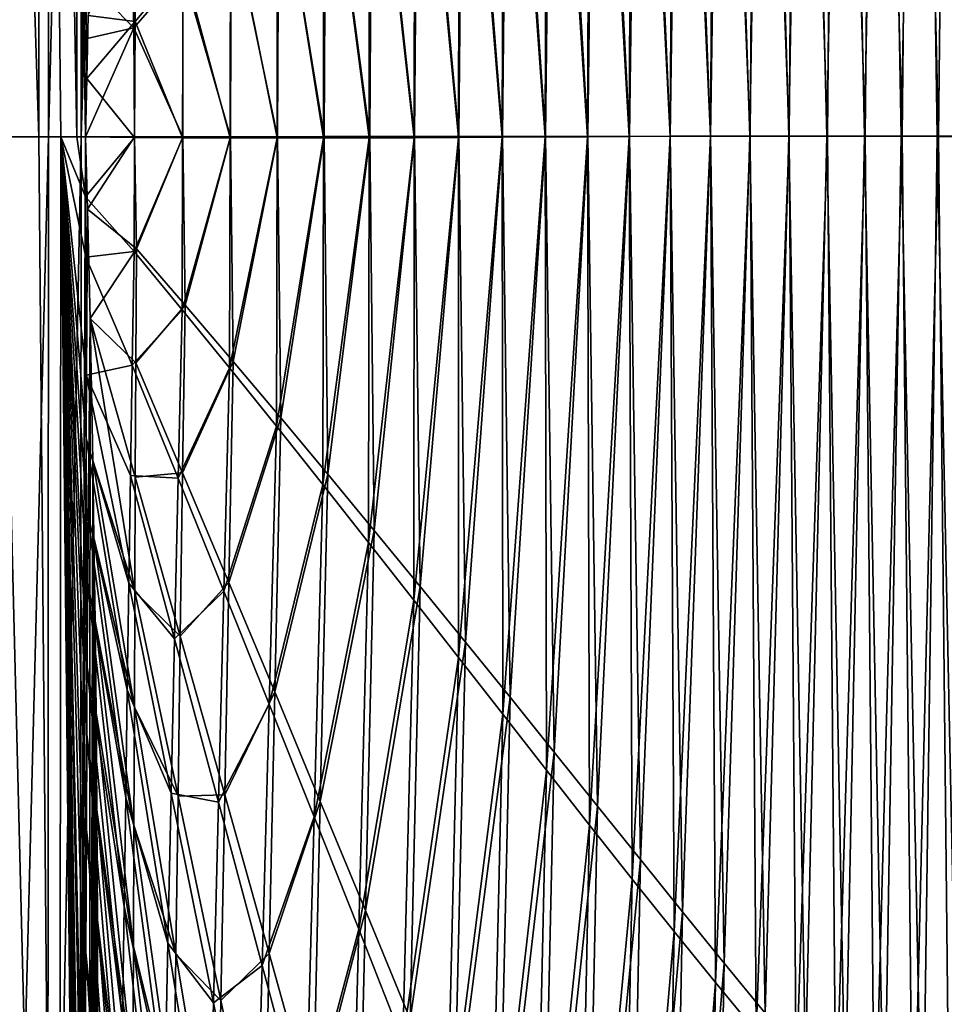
# Model space of a CAD drawing. Header units: metres. Extents: x -150 to 146, y -127 to 82.
# Tile 291 of 382: x 144.337 to 144.999, y -0.622 to 0.084. Entities that reach past the tile are written whole.
import ezdxf

# ---------------------------------------------------------------- set-up
doc = ezdxf.new("R2010")
doc.units = ezdxf.units.M
doc.layers.add('solid_ELLA_AP_WANNE_SW0001', color=7, linetype='CONTINUOUS')

msp = doc.modelspace()

# ---------------------------------------------------------------- linework, layer by layer
at = {"layer": 'solid_ELLA_AP_WANNE_SW0001'}
for points in [[(144.312561, 1.830236, 22.531921), (144.310913, -0.000001, 22.61297), (144.358505, 1.184561, 22.454979)], [(144.30011, 1.56906, -79.067886), (144.350525, 0, -79.016281), (144.324051, 0, -79.08519)], [(144.30011, 1.56906, -79.067886), (144.349518, 1.559824, -78.951981), (144.350525, 0, -79.016281)], [(144.349518, 1.559824, -78.951981), (144.377792, 0, -78.898674), (144.366348, 0, -78.959595)], [(144.377167, 0.858923, -78.878609), (144.377792, 0, -78.898674), (144.349518, 1.559824, -78.951981)], [(144.349518, 1.559824, -78.951981), (144.366348, 0, -78.959595), (144.350525, 0, -79.016281)], [(144.358505, 1.184561, 22.454979), (144.310913, -0.000001, 22.61297), (144.357529, 0, 22.493418)], [(144.358505, 1.184561, 22.454979), (144.357529, 0, 22.493418), (144.380905, 0.917826, 22.347092)], [(144.380905, 0.917826, 22.347092), (144.357529, 0, 22.493418), (144.38089, 0, 22.373655)], [(144.383438, 0.202499, 22.342752), (144.380905, 0.917826, 22.347092), (144.38089, 0, 22.373655)], [(144.377167, 0.858923, -78.878609), (144.383881, 0, -78.83548), (144.377792, 0, -78.898674)], [(144.377167, 0.858923, -78.878609), (144.384933, 0.041783, -78.814644), (144.383881, 0, -78.83548)], [(144.377167, 0.858923, -78.878609), (144.385925, 0.086959, -78.794823), (144.384933, 0.041783, -78.814644)], [(144.983093, 0.762037, 8.630687), (145.019806, 0.000668, 7.642139), (145.010117, 0.792458, 7.889426)], [(145.003998, 0.79045, -64.554146), (144.995209, 0.000421, -64.820679), (144.977173, 0.763483, -65.287292)], [(145.003998, 0.79045, -64.554146), (145.020706, 0.000352, -64.117462), (144.995209, 0.000421, -64.820679)], [(144.977173, 0.763483, -65.287292), (144.969223, 0.000495, -65.524101), (144.94986, 0.734704, -66.019104)], [(144.977173, 0.763483, -65.287292), (144.995209, 0.000421, -64.820679), (144.969223, 0.000495, -65.524101)], [(144.955582, 0.730298, 9.370375), (144.968552, 0.000618, 9.041917), (144.983093, 0.762037, 8.630687)], [(144.983093, 0.762037, 8.630687), (144.968552, 0.000618, 9.041917), (144.994431, 0.000643, 8.342038)], [(144.983093, 0.762037, 8.630687), (144.994431, 0.000643, 8.342038), (145.019806, 0.000668, 7.642139)], [(144.94986, 0.734704, -66.019104), (144.942734, 0.000561, -66.227615), (144.922058, 0.704209, -66.749382)], [(144.94986, 0.734704, -66.019104), (144.969223, 0.000495, -65.524101), (144.942734, 0.000561, -66.227615)], [(144.927597, 0.697334, 10.108398), (144.9422, 0.000592, 9.741777), (144.955582, 0.730298, 9.370375)], [(144.955582, 0.730298, 9.370375), (144.9422, 0.000592, 9.741777), (144.968552, 0.000618, 9.041917)], [(144.922058, 0.704209, -66.749382), (144.915756, 0.000607, -66.931107), (144.893784, 0.672094, -67.477921)], [(144.922058, 0.704209, -66.749382), (144.942734, 0.000561, -66.227615), (144.915756, 0.000607, -66.931107)], [(144.899109, 0.663238, 10.844666), (144.915344, 0.000564, 10.441618), (144.927597, 0.697334, 10.108398)], [(144.927597, 0.697334, 10.108398), (144.915344, 0.000564, 10.441618), (144.9422, 0.000592, 9.741777)], [(144.893784, 0.672094, -67.477921), (144.888275, 0.000625, -67.634468), (144.865067, 0.638462, -68.204529)], [(144.893784, 0.672094, -67.477921), (144.915756, 0.000607, -66.931107), (144.888275, 0.000625, -67.634468)], [(144.870163, 0.628104, 11.579091), (144.888, 0.000536, 11.141438), (144.899109, 0.663238, 10.844666)], [(144.899109, 0.663238, 10.844666), (144.888, 0.000536, 11.141438), (144.915344, 0.000564, 10.441618)], [(144.865067, 0.638462, -68.204529), (144.860321, 0.000607, -68.337585), (144.835892, 0.603445, -68.929062)], [(144.865067, 0.638462, -68.204529), (144.888275, 0.000625, -67.634468), (144.860321, 0.000607, -68.337585)], [(144.840759, 0.592026, 12.311581), (144.860168, 0.000507, 11.841236), (144.870163, 0.628104, 11.579091)], [(144.870163, 0.628104, 11.579091), (144.860168, 0.000507, 11.841236), (144.888, 0.000536, 11.141438)], [(144.835892, 0.603445, -68.929062), (144.831863, 0.00055, -69.040359), (144.80629, 0.567179, -69.651413)], [(144.835892, 0.603445, -68.929062), (144.860321, 0.000607, -68.337585), (144.831863, 0.00055, -69.040359)], [(144.810883, 0.555098, 13.042068), (144.831848, 0.000478, 12.541013), (144.840759, 0.592026, 12.311581)], [(144.840759, 0.592026, 12.311581), (144.831848, 0.000478, 12.541013), (144.860168, 0.000507, 11.841236)], [(144.80629, 0.567179, -69.651413), (144.802948, 0.00045, -69.742668), (144.776245, 0.529802, -70.371445)], [(144.80629, 0.567179, -69.651413), (144.831863, 0.00055, -69.040359), (144.802948, 0.00045, -69.742668)], [(144.780563, 0.517419, 13.77051), (144.803024, 0.000448, 13.240767), (144.810883, 0.555098, 13.042068)], [(144.810883, 0.555098, 13.042068), (144.803024, 0.000448, 13.240767), (144.831848, 0.000478, 12.541013)], [(144.776245, 0.529802, -70.371445), (144.77356, 0.00031, -70.444412), (144.745789, 0.491453, -71.089043)], [(144.776245, 0.529802, -70.371445), (144.802948, 0.00045, -69.742668), (144.77356, 0.00031, -70.444412)], [(144.749802, 0.479088, 14.496866), (144.773727, 0.000417, 13.940499), (144.780563, 0.517419, 13.77051)], [(144.780563, 0.517419, 13.77051), (144.773727, 0.000417, 13.940499), (144.803024, 0.000448, 13.240767)], [(144.745789, 0.491453, -71.089043), (144.743713, 0.000135, -71.145508), (144.714935, 0.452269, -71.804146)], [(144.745789, 0.491453, -71.089043), (144.77356, 0.00031, -70.444412), (144.743713, 0.000135, -71.145508)], [(144.718597, 0.440201, 15.221096), (144.743942, 0.000386, 14.64021), (144.749802, 0.479088, 14.496866)], [(144.749802, 0.479088, 14.496866), (144.743942, 0.000386, 14.64021), (144.773727, 0.000417, 13.940499)], [(144.714935, 0.452269, -71.804146), (144.713379, -0.000048, -71.846176), (144.683655, 0.412392, -72.516701)], [(144.714935, 0.452269, -71.804146), (144.743713, 0.000135, -71.145508), (144.713379, -0.000048, -71.846176)], [(144.686951, 0.400858, 15.94316), (144.713654, 0.000354, 15.339898), (144.718597, 0.440201, 15.221096)], [(144.718597, 0.440201, 15.221096), (144.713654, 0.000354, 15.339898), (144.743942, 0.000386, 14.64021)], [(144.683655, 0.412392, -72.516701), (144.682571, -0.000226, -72.546516), (144.651993, 0.371962, -73.226654)], [(144.683655, 0.412392, -72.516701), (144.713379, -0.000048, -71.846176), (144.682571, -0.000226, -72.546516)], [(144.654892, 0.361146, 16.663042), (144.682877, 0.000323, 16.039564), (144.686951, 0.400858, 15.94316)], [(144.686951, 0.400858, 15.94316), (144.682877, 0.000323, 16.039564), (144.713654, 0.000354, 15.339898)], [(144.651993, 0.371962, -73.226654), (144.651291, -0.000389, -73.246536), (144.619934, 0.331117, -73.933968)], [(144.651993, 0.371962, -73.226654), (144.682571, -0.000226, -72.546516), (144.651291, -0.000389, -73.246536)], [(144.622391, 0.321134, 17.380764), (144.651611, 0.000291, 16.739206), (144.654892, 0.361146, 16.663042)], [(144.654892, 0.361146, 16.663042), (144.651611, 0.000291, 16.739206), (144.682877, 0.000323, 16.039564)], [(144.619934, 0.331117, -73.933968), (144.619522, -0.00053, -73.946228), (144.587494, 0.289971, -74.638641)], [(144.619934, 0.331117, -73.933968), (144.651291, -0.000389, -73.246536), (144.619522, -0.00053, -73.946228)], [(144.589478, 0.28089, 18.096354), (144.619858, 0.000258, 17.438826), (144.622391, 0.321134, 17.380764)], [(144.622391, 0.321134, 17.380764), (144.619858, 0.000258, 17.438826), (144.651611, 0.000291, 16.739206)], [(144.587494, 0.289971, -74.638641), (144.587296, -0.000643, -74.645615), (144.554672, 0.248614, -75.340729)], [(144.587494, 0.289971, -74.638641), (144.619522, -0.00053, -73.946228), (144.587296, -0.000643, -74.645615)], [(144.556152, 0.240483, 18.809837), (144.587616, 0.000226, 18.13842), (144.589478, 0.28089, 18.096354)], [(144.589478, 0.28089, 18.096354), (144.587616, 0.000226, 18.13842), (144.619858, 0.000258, 17.438826)], [(144.554672, 0.248614, -75.340729), (144.554581, -0.000718, -75.344688), (144.521469, 0.207132, -76.040276)], [(144.554672, 0.248614, -75.340729), (144.587296, -0.000643, -74.645615), (144.554581, -0.000718, -75.344688)], [(144.5224, 0.19998, 19.521244), (144.554886, 0.000194, 18.83799), (144.556152, 0.240483, 18.809837)], [(144.556152, 0.240483, 18.809837), (144.554886, 0.000194, 18.83799), (144.587616, 0.000226, 18.13842)], [(144.521469, 0.207132, -76.040276), (144.521378, -0.000748, -76.043465), (144.4879, 0.165613, -76.73735)], [(144.521469, 0.207132, -76.040276), (144.554581, -0.000718, -75.344688), (144.521378, -0.000748, -76.043465)], [(144.382797, 0.114709, 22.356361), (144.383438, 0.202499, 22.342752), (144.38089, 0, 22.373655)], [(144.488235, 0.159435, 20.230616), (144.521667, 0.000161, 19.537537), (144.5224, 0.19998, 19.521244)], [(144.5224, 0.19998, 19.521244), (144.521667, 0.000161, 19.537537), (144.554886, 0.000194, 18.83799)], [(144.419632, 0.082654, -78.12439), (144.385925, 0.086959, -78.794823), (144.419083, 0.1672, -78.134705)], [(144.453949, 0.124118, -77.432007), (144.419632, 0.082654, -78.12439), (144.419083, 0.1672, -78.134705)], [(144.4879, 0.165613, -76.73735), (144.487717, -0.000727, -76.741959), (144.453949, 0.124118, -77.432007)], [(144.4879, 0.165613, -76.73735), (144.521378, -0.000748, -76.043465), (144.487717, -0.000727, -76.741959)], [(144.453659, 0.118865, 20.938025), (144.487961, 0.000129, 20.237059), (144.488235, 0.159435, 20.230616)], [(144.488235, 0.159435, 20.230616), (144.487961, 0.000129, 20.237059), (144.521667, 0.000161, 19.537537)], [(144.418686, 0.078286, 21.643553), (144.416855, 0.154851, 21.67956), (144.382797, 0.114709, 22.356361)], [(144.418686, 0.078286, 21.643553), (144.453659, 0.118865, 20.938025), (144.416855, 0.154851, 21.67956)], [(144.453949, 0.124118, -77.432007), (144.453583, -0.000648, -77.440163), (144.419632, 0.082654, -78.12439)], [(144.453949, 0.124118, -77.432007), (144.487717, -0.000727, -76.741959), (144.453583, -0.000648, -77.440163)], [(144.38295, 0.070159, 22.353729), (144.382797, 0.114709, 22.356361), (144.38089, 0, 22.373655)], [(144.418686, 0.078286, 21.643553), (144.382797, 0.114709, 22.356361), (144.38295, 0.070159, 22.353729)], [(144.418686, 0.078286, 21.643553), (144.453751, 0.000096, 20.936556), (144.453659, 0.118865, 20.938025)], [(144.453659, 0.118865, 20.938025), (144.453751, 0.000096, 20.936556), (144.487961, 0.000129, 20.237059)], [(144.419632, 0.082654, -78.12439), (144.384933, 0.041783, -78.814644), (144.385925, 0.086959, -78.794823)], [(144.418686, 0.078286, 21.643553), (144.38295, 0.070159, 22.353729), (144.383881, 0.000031, 22.335485)], [(144.418686, 0.078286, 21.643553), (144.383881, 0.000031, 22.335485), (144.419067, 0.000063, 21.636026)], [(144.419632, 0.082654, -78.12439), (144.418961, -0.000502, -78.1381), (144.384933, 0.041783, -78.814644)], [(144.418686, 0.078286, 21.643553), (144.419067, 0.000063, 21.636026), (144.453751, 0.000096, 20.936556)], [(144.419632, 0.082654, -78.12439), (144.453583, -0.000648, -77.440163), (144.418961, -0.000502, -78.1381)], [(144.383881, 0.000031, 22.335485), (144.38295, 0.070159, 22.353729), (144.38089, 0, 22.373655)], [(144.384933, 0.041783, -78.814644), (144.418961, -0.000502, -78.1381), (144.383881, 0, -78.83548)], [(144.322968, -1.652066, -79.013931), (144.324051, 0, -79.08519), (144.36499, -1.641516, -78.888718)], [(144.324051, 0, -79.08519), (144.350525, 0, -79.016281), (144.36499, -1.641516, -78.888718)], [(144.350525, 0, -79.016281), (144.366348, 0, -78.959595), (144.36499, -1.641516, -78.888718)], [(144.38089, 0, 22.373655), (144.357529, 0, 22.493418), (144.35675, -1.231823, 22.458498)], [(144.380219, -0.925931, 22.353571), (144.38089, 0, 22.373655), (144.35675, -1.231823, 22.458498)], [(144.382034, -1.538946, -78.77932), (144.36499, -1.641516, -78.888718), (144.366348, 0, -78.959595)], [(144.383972, -0.042945, -78.833511), (144.366348, 0, -78.959595), (144.377792, 0, -78.898674)], [(144.382202, -1.469875, -78.783051), (144.382034, -1.538946, -78.77932), (144.366348, 0, -78.959595)], [(144.382614, -1.345088, -78.786667), (144.382202, -1.469875, -78.783051), (144.366348, 0, -78.959595)], [(144.382172, -1.177315, -78.810555), (144.382614, -1.345088, -78.786667), (144.366348, 0, -78.959595)], [(144.381927, -1.12673, -78.819939), (144.382172, -1.177315, -78.810555), (144.366348, 0, -78.959595)], [(144.381668, -1.01264, -78.83419), (144.381927, -1.12673, -78.819939), (144.366348, 0, -78.959595)], [(144.381897, -0.915062, -78.836678), (144.381668, -1.01264, -78.83419), (144.366348, 0, -78.959595)], [(144.382507, -0.812701, -78.831726), (144.381897, -0.915062, -78.836678), (144.366348, 0, -78.959595)], [(144.382828, -0.769405, -78.828049), (144.382507, -0.812701, -78.831726), (144.366348, 0, -78.959595)], [(144.383698, -0.663987, -78.817375), (144.382828, -0.769405, -78.828049), (144.366348, 0, -78.959595)], [(144.384262, -0.584739, -78.811043), (144.383698, -0.663987, -78.817375), (144.366348, 0, -78.959595)], [(144.384689, -0.496595, -78.807281), (144.384262, -0.584739, -78.811043), (144.366348, 0, -78.959595)], [(144.384857, -0.428485, -78.807228), (144.384689, -0.496595, -78.807281), (144.366348, 0, -78.959595)], [(144.384888, -0.378521, -78.808838), (144.384857, -0.428485, -78.807228), (144.366348, 0, -78.959595)], [(144.384811, -0.315607, -78.812645), (144.384888, -0.378521, -78.808838), (144.366348, 0, -78.959595)], [(144.384689, -0.26579, -78.816643), (144.384811, -0.315607, -78.812645), (144.366348, 0, -78.959595)], [(144.384521, -0.216306, -78.821022), (144.384689, -0.26579, -78.816643), (144.366348, 0, -78.959595)], [(144.384354, -0.170766, -78.824982), (144.384521, -0.216306, -78.821022), (144.366348, 0, -78.959595)], [(144.384094, -0.086223, -78.831123), (144.384354, -0.170766, -78.824982), (144.366348, 0, -78.959595)], [(144.383972, -0.042945, -78.833511), (144.384094, -0.086223, -78.831123), (144.366348, 0, -78.959595)], [(144.380219, -0.925931, 22.353571), (144.385361, -0.051814, 22.306286), (144.383881, 0.000031, 22.335485)], [(144.38089, 0, 22.373655), (144.380219, -0.925931, 22.353571), (144.383881, 0.000031, 22.335485)], [(144.419067, 0.000063, 21.636026), (144.383881, 0.000031, 22.335485), (144.385361, -0.051814, 22.306286)], [(144.419067, 0.000063, 21.636026), (144.385361, -0.051814, 22.306286), (144.42038, -0.080119, 21.609552)], [(144.453751, 0.000096, 20.936556), (144.419067, 0.000063, 21.636026), (144.42038, -0.080119, 21.609552)], [(144.453751, 0.000096, 20.936556), (144.42038, -0.080119, 21.609552), (144.455307, -0.120587, 20.904766)], [(144.487961, 0.000129, 20.237059), (144.453751, 0.000096, 20.936556), (144.455307, -0.120587, 20.904766)], [(144.487961, 0.000129, 20.237059), (144.455307, -0.120587, 20.904766), (144.489807, -0.161045, 20.198101)], [(144.521667, 0.000161, 19.537537), (144.487961, 0.000129, 20.237059), (144.489807, -0.161045, 20.198101)], [(144.521667, 0.000161, 19.537537), (144.489807, -0.161045, 20.198101), (144.523911, -0.201479, 19.489479)], [(144.554886, 0.000194, 18.83799), (144.521667, 0.000161, 19.537537), (144.523911, -0.201479, 19.489479)], [(144.554886, 0.000194, 18.83799), (144.523911, -0.201479, 19.489479), (144.557602, -0.241869, 18.778826)], [(144.587616, 0.000226, 18.13842), (144.554886, 0.000194, 18.83799), (144.557602, -0.241869, 18.778826)], [(144.587616, 0.000226, 18.13842), (144.557602, -0.241869, 18.778826), (144.590881, -0.28216, 18.066103)], [(144.619858, 0.000258, 17.438826), (144.587616, 0.000226, 18.13842), (144.590881, -0.28216, 18.066103)], [(144.619858, 0.000258, 17.438826), (144.590881, -0.28216, 18.066103), (144.623734, -0.322286, 17.351282)], [(144.651611, 0.000291, 16.739206), (144.619858, 0.000258, 17.438826), (144.623734, -0.322286, 17.351282)], [(144.651611, 0.000291, 16.739206), (144.623734, -0.322286, 17.351282), (144.656174, -0.362178, 16.634335)], [(144.682877, 0.000323, 16.039564), (144.651611, 0.000291, 16.739206), (144.656174, -0.362178, 16.634335)], [(144.682877, 0.000323, 16.039564), (144.656174, -0.362178, 16.634335), (144.688187, -0.40177, 15.915236)], [(144.713654, 0.000354, 15.339898), (144.682877, 0.000323, 16.039564), (144.688187, -0.40177, 15.915236)], [(144.713654, 0.000354, 15.339898), (144.688187, -0.40177, 15.915236), (144.719772, -0.44099, 15.193964)], [(144.713379, -0.000048, -71.846176), (144.743713, 0.000135, -71.145508), (144.71434, -0.454095, -71.817711)], [(144.743942, 0.000386, 14.64021), (144.713654, 0.000354, 15.339898), (144.719772, -0.44099, 15.193964)], [(144.743713, 0.000135, -71.145508), (144.745224, -0.493537, -71.10215), (144.71434, -0.454095, -71.817711)], [(144.743942, 0.000386, 14.64021), (144.719772, -0.44099, 15.193964), (144.750931, -0.479752, 14.470534)], [(144.743713, 0.000135, -71.145508), (144.77356, 0.00031, -70.444412), (144.745224, -0.493537, -71.10215)], [(144.773727, 0.000417, 13.940499), (144.743942, 0.000386, 14.64021), (144.750931, -0.479752, 14.470534)], [(144.77356, 0.00031, -70.444412), (144.775711, -0.532143, -70.384071), (144.745224, -0.493537, -71.10215)], [(144.773727, 0.000417, 13.940499), (144.750931, -0.479752, 14.470534), (144.781647, -0.517958, 13.744988)], [(144.77356, 0.00031, -70.444412), (144.802948, 0.00045, -69.742668), (144.775711, -0.532143, -70.384071)], [(144.803024, 0.000448, 13.240767), (144.773727, 0.000417, 13.940499), (144.781647, -0.517958, 13.744988)], [(144.802948, 0.00045, -69.742668), (144.805786, -0.56977, -69.663544), (144.775711, -0.532143, -70.384071)], [(144.803024, 0.000448, 13.240767), (144.781647, -0.517958, 13.744988), (144.811905, -0.555511, 13.017367)], [(144.802948, 0.00045, -69.742668), (144.831863, 0.00055, -69.040359), (144.805786, -0.56977, -69.663544)], [(144.831848, 0.000478, 12.541013), (144.803024, 0.000448, 13.240767), (144.811905, -0.555511, 13.017367)], [(144.831863, 0.00055, -69.040359), (144.835419, -0.606282, -68.940681), (144.805786, -0.56977, -69.663544)], [(144.831848, 0.000478, 12.541013), (144.811905, -0.555511, 13.017367), (144.841721, -0.592312, 12.28771)], [(144.860168, 0.000507, 11.841236), (144.831848, 0.000478, 12.541013), (144.841721, -0.592312, 12.28771)], [(144.831863, 0.00055, -69.040359), (144.860321, 0.000607, -68.337585), (144.835419, -0.606282, -68.940681)], [(144.860321, 0.000607, -68.337585), (144.864624, -0.641538, -68.215614), (144.835419, -0.606282, -68.940681)], [(144.860168, 0.000507, 11.841236), (144.841721, -0.592312, 12.28771), (144.871094, -0.628264, 11.556059)], [(144.888, 0.000536, 11.141438), (144.860168, 0.000507, 11.841236), (144.871094, -0.628264, 11.556059)], [(144.860321, 0.000607, -68.337585), (144.888275, 0.000625, -67.634468), (144.864624, -0.641538, -68.215614)], [(144.888275, 0.000625, -67.634468), (144.893372, -0.6754, -67.488464), (144.864624, -0.641538, -68.215614)], [(144.888, 0.000536, 11.141438), (144.871094, -0.628264, 11.556059), (144.899979, -0.663272, 10.822485)], [(144.915344, 0.000564, 10.441618), (144.888, 0.000536, 11.141438), (144.899979, -0.663272, 10.822485)], [(144.888275, 0.000625, -67.634468), (144.915756, 0.000607, -66.931107), (144.893372, -0.6754, -67.488464)], [(144.915756, 0.000607, -66.931107), (144.921661, -0.707736, -66.759369), (144.893372, -0.6754, -67.488464)], [(144.915344, 0.000564, 10.441618), (144.899979, -0.663272, 10.822485), (144.928406, -0.697244, 10.087075)], [(144.9422, 0.000592, 9.741777), (144.915344, 0.000564, 10.441618), (144.928406, -0.697244, 10.087075)], [(144.915756, 0.000607, -66.931107), (144.942734, 0.000561, -66.227615), (144.921661, -0.707736, -66.759369)], [(144.942734, 0.000561, -66.227615), (144.949493, -0.738442, -66.028511), (144.921661, -0.707736, -66.759369)], [(144.9422, 0.000592, 9.741777), (144.928406, -0.697244, 10.087075), (144.95636, -0.730086, 9.34992)], [(144.968552, 0.000618, 9.041917), (144.9422, 0.000592, 9.741777), (144.95636, -0.730086, 9.34992)], [(144.942734, 0.000561, -66.227615), (144.969223, 0.000495, -65.524101), (144.949493, -0.738442, -66.028511)], [(144.969223, 0.000495, -65.524101), (144.976837, -0.767421, -65.296112), (144.949493, -0.738442, -66.028511)], [(144.968552, 0.000618, 9.041917), (144.95636, -0.730086, 9.34992), (144.983826, -0.761705, 8.61111)], [(144.994431, 0.000643, 8.342038), (144.968552, 0.000618, 9.041917), (144.983826, -0.761705, 8.61111)], [(144.969223, 0.000495, -65.524101), (144.995209, 0.000421, -64.820679), (144.976837, -0.767421, -65.296112)], [(144.995209, 0.000421, -64.820679), (145.003693, -0.794577, -64.562363), (144.976837, -0.767421, -65.296112)], [(144.994431, 0.000643, 8.342038), (144.983826, -0.761705, 8.61111), (145.010788, -0.792008, 7.870735)], [(145.019806, 0.000668, 7.642139), (144.994431, 0.000643, 8.342038), (145.010788, -0.792008, 7.870735)], [(144.995209, 0.000421, -64.820679), (145.020706, 0.000352, -64.117462), (145.003693, -0.794577, -64.562363)], [(144.357529, 0, 22.493418), (144.310913, -0.000001, 22.61297), (144.310059, -1.830567, 22.536997)], [(144.35675, -1.231823, 22.458498), (144.357529, 0, 22.493418), (144.310059, -1.830567, 22.536997)], [(144.383972, -0.042945, -78.833511), (144.377792, 0, -78.898674), (144.383881, 0, -78.83548)], [(144.418961, -0.000502, -78.1381), (144.383972, -0.042945, -78.833511), (144.383881, 0, -78.83548)], [(144.418961, -0.000502, -78.1381), (144.418793, -0.082116, -78.141289), (144.383972, -0.042945, -78.833511)], [(144.418961, -0.000502, -78.1381), (144.453583, -0.000648, -77.440163), (144.418793, -0.082116, -78.141289)], [(144.453583, -0.000648, -77.440163), (144.45314, -0.12384, -77.448601), (144.418793, -0.082116, -78.141289)], [(144.453583, -0.000648, -77.440163), (144.487717, -0.000727, -76.741959), (144.45314, -0.12384, -77.448601)], [(144.487717, -0.000727, -76.741959), (144.487106, -0.165597, -76.753616), (144.45314, -0.12384, -77.448601)], [(144.487717, -0.000727, -76.741959), (144.521378, -0.000748, -76.043465), (144.487106, -0.165597, -76.753616)], [(144.521378, -0.000748, -76.043465), (144.520721, -0.207377, -76.056213), (144.487106, -0.165597, -76.753616)], [(144.554581, -0.000718, -75.344688), (144.55394, -0.249122, -75.356308), (144.520721, -0.207377, -76.056213)], [(144.521378, -0.000748, -76.043465), (144.554581, -0.000718, -75.344688), (144.520721, -0.207377, -76.056213)], [(144.587296, -0.000643, -74.645615), (144.586792, -0.290744, -74.653854), (144.55394, -0.249122, -75.356308)], [(144.554581, -0.000718, -75.344688), (144.587296, -0.000643, -74.645615), (144.55394, -0.249122, -75.356308)], [(144.619522, -0.00053, -73.946228), (144.619263, -0.332153, -73.948799), (144.586792, -0.290744, -74.653854)], [(144.587296, -0.000643, -74.645615), (144.619522, -0.00053, -73.946228), (144.586792, -0.290744, -74.653854)], [(144.651291, -0.000389, -73.246536), (144.651337, -0.373262, -73.241081), (144.619263, -0.332153, -73.948799)], [(144.619522, -0.00053, -73.946228), (144.651291, -0.000389, -73.246536), (144.619263, -0.332153, -73.948799)], [(144.651291, -0.000389, -73.246536), (144.682571, -0.000226, -72.546516), (144.651337, -0.373262, -73.241081)], [(144.682571, -0.000226, -72.546516), (144.683029, -0.413956, -72.530701), (144.651337, -0.373262, -73.241081)], [(144.682571, -0.000226, -72.546516), (144.713379, -0.000048, -71.846176), (144.683029, -0.413956, -72.530701)], [(144.713379, -0.000048, -71.846176), (144.71434, -0.454095, -71.817711), (144.683029, -0.413956, -72.530701)], [(144.418793, -0.082116, -78.141289), (144.384094, -0.086223, -78.831123), (144.383972, -0.042945, -78.833511)], [(144.380219, -0.925931, 22.353571), (144.387192, -0.13013, 22.269503), (144.385361, -0.051814, 22.306286)], [(144.42038, -0.080119, 21.609552), (144.385361, -0.051814, 22.306286), (144.387192, -0.13013, 22.269503)], [(144.418793, -0.082116, -78.141289), (144.417419, -0.163595, -78.167969), (144.384094, -0.086223, -78.831123)], [(144.42038, -0.080119, 21.609552), (144.387192, -0.13013, 22.269503), (144.419968, -0.162021, 21.617094)], [(144.418793, -0.082116, -78.141289), (144.45314, -0.12384, -77.448601), (144.417419, -0.163595, -78.167969)], [(144.455307, -0.120587, 20.904766), (144.42038, -0.080119, 21.609552), (144.419968, -0.162021, 21.617094)], [(144.417419, -0.163595, -78.167969), (144.384354, -0.170766, -78.824982), (144.384094, -0.086223, -78.831123)], [(144.45314, -0.12384, -77.448601), (144.450378, -0.244574, -77.503044), (144.417419, -0.163595, -78.167969)], [(144.455307, -0.120587, 20.904766), (144.419968, -0.162021, 21.617094), (144.453491, -0.24071, 20.940252)], [(144.45314, -0.12384, -77.448601), (144.487106, -0.165597, -76.753616), (144.450378, -0.244574, -77.503044)], [(144.489807, -0.161045, 20.198101), (144.455307, -0.120587, 20.904766), (144.453491, -0.24071, 20.940252)], [(144.380219, -0.925931, 22.353571), (144.386246, -1.458829, 22.211784), (144.387192, -0.13013, 22.269503)], [(144.387192, -0.13013, 22.269503), (144.386246, -1.458829, 22.211784), (144.389145, -0.231874, 22.229624)], [(144.419281, -0.326083, 21.628168), (144.387192, -0.13013, 22.269503), (144.389145, -0.231874, 22.229624)], [(144.419617, -0.243918, 21.623274), (144.387192, -0.13013, 22.269503), (144.419281, -0.326083, 21.628168)], [(144.419968, -0.162021, 21.617094), (144.387192, -0.13013, 22.269503), (144.419617, -0.243918, 21.623274)], [(144.453491, -0.24071, 20.940252), (144.419968, -0.162021, 21.617094), (144.419617, -0.243918, 21.623274)], [(144.489807, -0.161045, 20.198101), (144.453491, -0.24071, 20.940252), (144.48671, -0.319357, 20.259808)], [(144.523911, -0.201479, 19.489479), (144.489807, -0.161045, 20.198101), (144.48671, -0.319357, 20.259808)], [(144.417419, -0.163595, -78.167969), (144.416122, -0.242743, -78.192734), (144.384354, -0.170766, -78.824982)], [(144.417419, -0.163595, -78.167969), (144.450378, -0.244574, -77.503044), (144.416122, -0.242743, -78.192734)], [(144.487106, -0.165597, -76.753616), (144.483093, -0.325583, -76.833733), (144.450378, -0.244574, -77.503044)], [(144.487106, -0.165597, -76.753616), (144.520721, -0.207377, -76.056213), (144.483093, -0.325583, -76.833733)], [(144.414886, -0.319913, -78.215874), (144.384521, -0.216306, -78.821022), (144.384354, -0.170766, -78.824982)], [(144.416122, -0.242743, -78.192734), (144.414886, -0.319913, -78.215874), (144.384354, -0.170766, -78.824982)], [(144.523911, -0.201479, 19.489479), (144.48671, -0.319357, 20.259808), (144.519638, -0.39793, 19.575615)], [(144.557602, -0.241869, 18.778826), (144.523911, -0.201479, 19.489479), (144.519638, -0.39793, 19.575615)], [(144.520721, -0.207377, -76.056213), (144.515564, -0.406596, -76.159813), (144.483093, -0.325583, -76.833733)], [(144.520721, -0.207377, -76.056213), (144.55394, -0.249122, -75.356308), (144.515564, -0.406596, -76.159813)], [(144.413788, -0.396373, -78.235275), (144.384689, -0.26579, -78.816643), (144.384521, -0.216306, -78.821022)], [(144.414886, -0.319913, -78.215874), (144.413788, -0.396373, -78.235275), (144.384521, -0.216306, -78.821022)], [(144.389145, -0.231874, 22.229624), (144.386246, -1.458829, 22.211784), (144.39003, -0.287463, 22.210821)], [(144.418976, -0.408934, 21.631943), (144.389145, -0.231874, 22.229624), (144.39003, -0.287463, 22.210821)], [(144.419281, -0.326083, 21.628168), (144.389145, -0.231874, 22.229624), (144.418976, -0.408934, 21.631943)], [(144.416122, -0.242743, -78.192734), (144.447784, -0.359859, -77.553352), (144.414886, -0.319913, -78.215874)], [(144.450378, -0.244574, -77.503044), (144.447784, -0.359859, -77.553352), (144.416122, -0.242743, -78.192734)], [(144.451813, -0.357881, 20.97216), (144.419617, -0.243918, 21.623274), (144.419281, -0.326083, 21.628168)], [(144.453491, -0.24071, 20.940252), (144.419617, -0.243918, 21.623274), (144.451813, -0.357881, 20.97216)], [(144.450378, -0.244574, -77.503044), (144.483093, -0.325583, -76.833733), (144.447784, -0.359859, -77.553352)], [(144.48671, -0.319357, 20.259808), (144.453491, -0.24071, 20.940252), (144.451813, -0.357881, 20.97216)], [(144.557602, -0.241869, 18.778826), (144.519638, -0.39793, 19.575615), (144.552246, -0.476385, 18.887543)], [(144.590881, -0.28216, 18.066103), (144.557602, -0.241869, 18.778826), (144.552246, -0.476385, 18.887543)], [(144.55394, -0.249122, -75.356308), (144.547775, -0.487491, -75.48114), (144.515564, -0.406596, -76.159813)], [(144.55394, -0.249122, -75.356308), (144.586792, -0.290744, -74.653854), (144.547775, -0.487491, -75.48114)], [(144.412796, -0.473469, -78.251907), (144.384811, -0.315607, -78.812645), (144.384689, -0.26579, -78.816643)], [(144.413788, -0.396373, -78.235275), (144.412796, -0.473469, -78.251907), (144.384689, -0.26579, -78.816643)], [(144.590881, -0.28216, 18.066103), (144.552246, -0.476385, 18.887543), (144.584564, -0.55461, 18.195522)], [(144.623734, -0.322286, 17.351282), (144.590881, -0.28216, 18.066103), (144.584564, -0.55461, 18.195522)], [(144.39003, -0.287463, 22.210821), (144.386246, -1.458829, 22.211784), (144.390854, -0.347136, 22.19305)], [(144.418671, -0.493327, 21.635067), (144.39003, -0.287463, 22.210821), (144.390854, -0.347136, 22.19305)], [(144.418976, -0.408934, 21.631943), (144.39003, -0.287463, 22.210821), (144.418671, -0.493327, 21.635067)], [(144.586792, -0.290744, -74.653854), (144.579727, -0.568098, -74.797615), (144.547775, -0.487491, -75.48114)], [(144.586792, -0.290744, -74.653854), (144.619263, -0.332153, -73.948799), (144.579727, -0.568098, -74.797615)], [(144.411713, -0.551723, -78.269279), (144.384888, -0.378521, -78.808838), (144.384811, -0.315607, -78.812645)], [(144.412796, -0.473469, -78.251907), (144.411713, -0.551723, -78.269279), (144.384811, -0.315607, -78.812645)], [(144.414886, -0.319913, -78.215874), (144.445282, -0.470427, -77.600105), (144.413788, -0.396373, -78.235275)], [(144.447784, -0.359859, -77.553352), (144.445282, -0.470427, -77.600105), (144.414886, -0.319913, -78.215874)], [(144.48671, -0.319357, 20.259808), (144.451813, -0.357881, 20.97216), (144.48381, -0.471751, 20.31588)], [(144.519638, -0.39793, 19.575615), (144.48671, -0.319357, 20.259808), (144.48381, -0.471751, 20.31588)], [(144.623734, -0.322286, 17.351282), (144.584564, -0.55461, 18.195522), (144.616562, -0.632477, 17.499508)], [(144.656174, -0.362178, 16.634335), (144.623734, -0.322286, 17.351282), (144.616562, -0.632477, 17.499508)], [(144.450241, -0.47271, 21.000832), (144.419281, -0.326083, 21.628168), (144.418976, -0.408934, 21.631943)], [(144.451813, -0.357881, 20.97216), (144.419281, -0.326083, 21.628168), (144.450241, -0.47271, 21.000832)], [(144.483093, -0.325583, -76.833733), (144.479279, -0.476967, -76.907707), (144.447784, -0.359859, -77.553352)], [(144.483093, -0.325583, -76.833733), (144.515564, -0.406596, -76.159813), (144.479279, -0.476967, -76.907707)], [(144.619263, -0.332153, -73.948799), (144.61142, -0.648247, -74.109154), (144.579727, -0.568098, -74.797615)], [(144.619263, -0.332153, -73.948799), (144.651337, -0.373262, -73.241081), (144.61142, -0.648247, -74.109154)], [(144.390854, -0.347136, 22.19305), (144.386246, -1.458829, 22.211784), (144.391571, -0.412883, 22.1766)], [(144.418289, -0.580489, 21.638247), (144.390854, -0.347136, 22.19305), (144.391571, -0.412883, 22.1766)], [(144.418671, -0.493327, 21.635067), (144.390854, -0.347136, 22.19305), (144.418289, -0.580489, 21.638247)], [(144.447784, -0.359859, -77.553352), (144.479279, -0.476967, -76.907707), (144.445282, -0.470427, -77.600105)], [(144.48381, -0.471751, 20.31588), (144.451813, -0.357881, 20.97216), (144.450241, -0.47271, 21.000832)], [(144.656174, -0.362178, 16.634335), (144.616562, -0.632477, 17.499508), (144.648239, -0.709854, 16.79945)], [(144.688187, -0.40177, 15.915236), (144.656174, -0.362178, 16.634335), (144.648239, -0.709854, 16.79945)], [(144.651337, -0.373262, -73.241081), (144.642853, -0.727765, -73.415665), (144.61142, -0.648247, -74.109154)], [(144.651337, -0.373262, -73.241081), (144.683029, -0.413956, -72.530701), (144.642853, -0.727765, -73.415665)], [(144.410492, -0.632528, -78.288445), (144.384857, -0.428485, -78.807228), (144.384888, -0.378521, -78.808838)], [(144.411713, -0.551723, -78.269279), (144.410492, -0.632528, -78.288445), (144.384888, -0.378521, -78.808838)], [(144.413788, -0.396373, -78.235275), (144.442978, -0.577936, -77.641525), (144.412796, -0.473469, -78.251907)], [(144.445282, -0.470427, -77.600105), (144.442978, -0.577936, -77.641525), (144.413788, -0.396373, -78.235275)], [(144.519638, -0.39793, 19.575615), (144.48381, -0.471751, 20.31588), (144.515579, -0.585471, 19.654238)], [(144.552246, -0.476385, 18.887543), (144.519638, -0.39793, 19.575615), (144.515579, -0.585471, 19.654238)], [(144.688187, -0.40177, 15.915236), (144.648239, -0.709854, 16.79945), (144.679596, -0.786611, 16.095301)], [(144.719772, -0.44099, 15.193964), (144.688187, -0.40177, 15.915236), (144.679596, -0.786611, 16.095301)], [(144.44873, -0.585959, 21.026697), (144.418976, -0.408934, 21.631943), (144.418671, -0.493327, 21.635067)], [(144.450241, -0.47271, 21.000832), (144.418976, -0.408934, 21.631943), (144.44873, -0.585959, 21.026697)], [(144.515564, -0.406596, -76.159813), (144.510635, -0.594014, -76.255493), (144.479279, -0.476967, -76.907707)], [(144.515564, -0.406596, -76.159813), (144.547775, -0.487491, -75.48114), (144.510635, -0.594014, -76.255493)], [(144.391571, -0.412883, 22.1766), (144.386246, -1.458829, 22.211784), (144.392105, -0.482335, 22.162979)], [(144.417816, -0.67187, 21.642374), (144.391571, -0.412883, 22.1766), (144.392105, -0.482335, 22.162979)], [(144.418289, -0.580489, 21.638247), (144.391571, -0.412883, 22.1766), (144.417816, -0.67187, 21.642374)], [(144.683029, -0.413956, -72.530701), (144.674011, -0.806434, -72.71714), (144.642853, -0.727765, -73.415665)], [(144.683029, -0.413956, -72.530701), (144.71434, -0.454095, -71.817711), (144.674011, -0.806434, -72.71714)], [(144.409302, -0.720549, -78.305756), (144.384689, -0.496595, -78.807281), (144.384857, -0.428485, -78.807228)], [(144.410492, -0.632528, -78.288445), (144.409302, -0.720549, -78.305756), (144.384857, -0.428485, -78.807228)], [(144.719772, -0.44099, 15.193964), (144.679596, -0.786611, 16.095301), (144.710617, -0.862613, 15.387023)], [(144.750931, -0.479752, 14.470534), (144.719772, -0.44099, 15.193964), (144.710617, -0.862613, 15.387023)], [(144.71434, -0.454095, -71.817711), (144.70488, -0.883989, -72.013672), (144.674011, -0.806434, -72.71714)], [(144.71434, -0.454095, -71.817711), (144.745224, -0.493537, -71.10215), (144.70488, -0.883989, -72.013672)], [(144.445282, -0.470427, -77.600105), (144.475616, -0.62086, -76.976379), (144.442978, -0.577936, -77.641525)], [(144.479279, -0.476967, -76.907707), (144.475616, -0.62086, -76.976379), (144.445282, -0.470427, -77.600105)], [(144.481049, -0.619167, 20.366909), (144.450241, -0.47271, 21.000832), (144.44873, -0.585959, 21.026697)], [(144.48381, -0.471751, 20.31588), (144.450241, -0.47271, 21.000832), (144.481049, -0.619167, 20.366909)], [(144.515579, -0.585471, 19.654238), (144.48381, -0.471751, 20.31588), (144.481049, -0.619167, 20.366909)], [(144.412796, -0.473469, -78.251907), (144.440796, -0.684297, -77.67897), (144.411713, -0.551723, -78.269279)], [(144.442978, -0.577936, -77.641525), (144.440796, -0.684297, -77.67897), (144.412796, -0.473469, -78.251907)], [(144.479279, -0.476967, -76.907707), (144.510635, -0.594014, -76.255493), (144.475616, -0.62086, -76.976379)], [(144.552246, -0.476385, 18.887543), (144.515579, -0.585471, 19.654238), (144.54715, -0.698968, 18.987059)], [(144.584564, -0.55461, 18.195522), (144.552246, -0.476385, 18.887543), (144.54715, -0.698968, 18.987059)], [(144.750931, -0.479752, 14.470534), (144.710617, -0.862613, 15.387023), (144.741302, -0.937691, 14.674658)], [(144.781647, -0.517958, 13.744988), (144.750931, -0.479752, 14.470534), (144.741302, -0.937691, 14.674658)], [(144.392105, -0.482335, 22.162979), (144.386246, -1.458829, 22.211784), (144.392456, -0.561289, 22.152069)], [(144.417175, -0.769333, 21.648672), (144.392105, -0.482335, 22.162979), (144.392456, -0.561289, 22.152069)], [(144.417816, -0.67187, 21.642374), (144.392105, -0.482335, 22.162979), (144.417175, -0.769333, 21.648672)], [(144.447235, -0.698964, 21.050579), (144.418671, -0.493327, 21.635067), (144.418289, -0.580489, 21.638247)], [(144.44873, -0.585959, 21.026697), (144.418671, -0.493327, 21.635067), (144.447235, -0.698964, 21.050579)], [(144.547775, -0.487491, -75.48114), (144.54184, -0.710815, -75.596542), (144.510635, -0.594014, -76.255493)], [(144.547775, -0.487491, -75.48114), (144.579727, -0.568098, -74.797615), (144.54184, -0.710815, -75.596542)], [(144.745224, -0.493537, -71.10215), (144.735443, -0.960165, -71.305351), (144.70488, -0.883989, -72.013672)], [(144.745224, -0.493537, -71.10215), (144.775711, -0.532143, -70.384071), (144.735443, -0.960165, -71.305351)], [(144.407867, -0.816443, -78.326561), (144.384262, -0.584739, -78.811043), (144.384689, -0.496595, -78.807281)], [(144.409302, -0.720549, -78.305756), (144.407867, -0.816443, -78.326561), (144.384689, -0.496595, -78.807281)], [(144.781647, -0.517958, 13.744988), (144.741302, -0.937691, 14.674658), (144.771637, -1.011661, 13.958282)], [(144.811905, -0.555511, 13.017367), (144.781647, -0.517958, 13.744988), (144.771637, -1.011661, 13.958282)], [(144.775711, -0.532143, -70.384071), (144.765686, -1.034697, -70.592278), (144.735443, -0.960165, -71.305351)], [(144.775711, -0.532143, -70.384071), (144.805786, -0.56977, -69.663544), (144.765686, -1.034697, -70.592278)], [(144.411713, -0.551723, -78.269279), (144.438538, -0.790685, -77.716347), (144.410492, -0.632528, -78.288445)], [(144.440796, -0.684297, -77.67897), (144.438538, -0.790685, -77.716347), (144.411713, -0.551723, -78.269279)], [(144.584564, -0.55461, 18.195522), (144.54715, -0.698968, 18.987059), (144.578491, -0.812075, 18.31426)], [(144.616562, -0.632477, 17.499508), (144.584564, -0.55461, 18.195522), (144.578491, -0.812075, 18.31426)], [(144.811905, -0.555511, 13.017367), (144.771637, -1.011661, 13.958282), (144.801605, -1.084338, 13.237972)], [(144.841721, -0.592312, 12.28771), (144.811905, -0.555511, 13.017367), (144.801605, -1.084338, 13.237972)], [(144.392456, -0.561289, 22.152069), (144.386246, -1.458829, 22.211784), (144.392578, -0.622844, 22.146521)], [(144.392456, -0.561289, 22.152069), (144.392578, -0.622844, 22.146521), (144.392593, -0.691097, 22.142296)], [(144.416275, -0.875338, 21.65822), (144.392456, -0.561289, 22.152069), (144.392593, -0.691097, 22.142296)], [(144.417175, -0.769333, 21.648672), (144.392456, -0.561289, 22.152069), (144.416275, -0.875338, 21.65822)], [(144.579727, -0.568098, -74.797615), (144.572876, -0.827126, -74.93071), (144.54184, -0.710815, -75.596542)], [(144.579727, -0.568098, -74.797615), (144.61142, -0.648247, -74.109154), (144.572876, -0.827126, -74.93071)], [(144.805786, -0.56977, -69.663544), (144.795609, -1.107321, -69.874573), (144.765686, -1.034697, -70.592278)], [(144.805786, -0.56977, -69.663544), (144.835419, -0.606282, -68.940681), (144.795609, -1.107321, -69.874573)], [(144.442978, -0.577936, -77.641525), (144.472153, -0.759308, -77.038307), (144.440796, -0.684297, -77.67897)], [(144.475616, -0.62086, -76.976379), (144.472153, -0.759308, -77.038307), (144.442978, -0.577936, -77.641525)], [(144.406021, -0.921648, -78.354141), (144.383698, -0.663987, -78.817375), (144.384262, -0.584739, -78.811043)], [(144.407867, -0.816443, -78.326561), (144.406021, -0.921648, -78.354141), (144.384262, -0.584739, -78.811043)], [(144.445709, -0.813502, 21.073584), (144.418289, -0.580489, 21.638247), (144.417816, -0.67187, 21.642374)], [(144.447235, -0.698964, 21.050579), (144.418289, -0.580489, 21.638247), (144.445709, -0.813502, 21.073584)], [(144.515579, -0.585471, 19.654238), (144.481049, -0.619167, 20.366909), (144.511703, -0.765375, 19.72617)], [(144.54715, -0.698968, 18.987059), (144.515579, -0.585471, 19.654238), (144.511703, -0.765375, 19.72617)], [(144.478394, -0.762718, 20.41358), (144.44873, -0.585959, 21.026697), (144.447235, -0.698964, 21.050579)], [(144.481049, -0.619167, 20.366909), (144.44873, -0.585959, 21.026697), (144.478394, -0.762718, 20.41358)], [(144.841721, -0.592312, 12.28771), (144.801605, -1.084338, 13.237972), (144.831192, -1.155538, 12.513805)], [(144.871094, -0.628264, 11.556059), (144.841721, -0.592312, 12.28771), (144.831192, -1.155538, 12.513805)], [(144.510635, -0.594014, -76.255493), (144.505875, -0.771124, -76.344353), (144.475616, -0.62086, -76.976379)], [(144.510635, -0.594014, -76.255493), (144.54184, -0.710815, -75.596542), (144.505875, -0.771124, -76.344353)], [(144.835419, -0.606282, -68.940681), (144.82518, -1.177775, -69.152466), (144.795609, -1.107321, -69.874573)], [(144.835419, -0.606282, -68.940681), (144.864624, -0.641538, -68.215614), (144.82518, -1.177775, -69.152466)], [(144.475616, -0.62086, -76.976379), (144.505875, -0.771124, -76.344353), (144.472153, -0.759308, -77.038307)], [(144.511703, -0.765375, 19.72617), (144.481049, -0.619167, 20.366909), (144.478394, -0.762718, 20.41358)]]:
    msp.add_3dface(points, dxfattribs=at)

doc.saveas('drawing.dxf')
